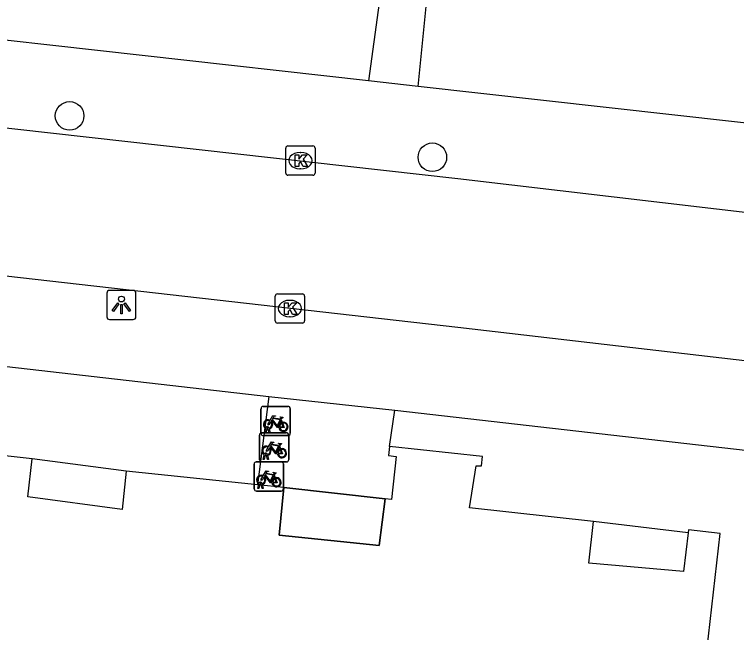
# Model space of a CAD drawing. Extents: x 161928 to 163055, y 386475 to 387428.
# Drawn here: x 162234.84 to 162259.53, y 386825.3 to 386846.43 of the extents above; entities that cross this region are included whole.
import ezdxf

# ---------------------------------------------------------------- set-up
doc = ezdxf.new("R2010")
doc.units = 0
for name, color, linetype in [('IMGEO_Boom', 7, 'Continuous'), ('IMGEO_Fietsenrek', 7, 'Continuous'), ('IMGEO_Groenvoorziening', 7, 'Continuous'), ('IMGEO_Kolk', 7, 'Continuous'), ('IMGEO_Lichtpunt', 7, 'Continuous'), ('IMGEO_Pand', 7, 'Continuous'), ('IMGEO_Pand_overbouw', 7, 'Continuous'), ('IMGEO_Rijbaan_lokaal_open', 7, 'Continuous'), ('IMGEO_Voetpad_open', 7, 'Continuous')]:
    doc.layers.add(name, color=color, linetype=linetype)

msp = doc.modelspace()

# ---------------------------------------------------------------- linework, layer by layer
at = {"layer": 'IMGEO_Boom'}
for centre in [(162236.73, 386842.964), (162249.13, 386841.548)]:
    msp.add_circle(centre, 0.489, dxfattribs=at)
at = {"layer": 'IMGEO_Fietsenrek'}
for p, q in [((162243.272, 386832.108), (162243.272, 386832.949)), ((162243.272, 386832.949), (162243.272, 386832.108)), ((162243.347, 386833.033), (162244.188, 386833.033)), ((162244.188, 386833.033), (162243.347, 386833.033)), ((162244.272, 386832.958), (162244.272, 386832.117)), ((162244.272, 386832.117), (162244.272, 386832.958)), ((162243.959, 386832.582), (162243.995, 386832.487)), ((162243.295, 386832.134), (162244.136, 386832.134)), ((162244.136, 386832.134), (162243.295, 386832.134)), ((162243.399, 386832.117), (162243.438, 386832.277)), ((162243.468, 386832.265), (162243.433, 386832.117)), ((162243.51, 386832.289), (162243.509, 386832.293)), ((162243.551, 386832.117), (162243.517, 386832.259)), ((162243.541, 386832.3), (162243.542, 386832.293)), ((162243.549, 386832.263), (162243.584, 386832.117)), ((162243.22, 386831.209), (162243.22, 386832.05)), ((162243.22, 386832.05), (162243.22, 386831.209)), ((162244.197, 386832.033), (162243.356, 386832.033)), ((162243.356, 386832.033), (162244.197, 386832.033)), ((162243.433, 386832.117), (162243.399, 386832.117)), ((162243.584, 386832.117), (162243.551, 386832.117)), ((162244.22, 386832.059), (162244.22, 386831.218)), ((162244.22, 386831.218), (162244.22, 386832.059)), ((162243.907, 386831.683), (162243.943, 386831.588)), ((162243.458, 386831.39), (162243.457, 386831.394)), ((162243.489, 386831.401), (162243.49, 386831.394)), ((162243.347, 386831.218), (162243.386, 386831.378)), ((162243.381, 386831.218), (162243.347, 386831.218)), ((162243.416, 386831.366), (162243.381, 386831.218)), ((162243.499, 386831.218), (162243.465, 386831.36)), ((162243.497, 386831.364), (162243.532, 386831.218)), ((162243.532, 386831.218), (162243.499, 386831.218)), ((162243.037, 386830.215), (162243.037, 386831.056)), ((162243.037, 386831.056), (162243.037, 386830.215)), ((162243.112, 386831.14), (162243.953, 386831.14)), ((162243.953, 386831.14), (162243.112, 386831.14)), ((162244.145, 386831.134), (162243.304, 386831.134)), ((162243.304, 386831.134), (162244.145, 386831.134)), ((162244.037, 386831.065), (162244.037, 386830.224)), ((162244.037, 386830.224), (162244.037, 386831.065)), ((162243.724, 386830.689), (162243.76, 386830.594)), ((162243.306, 386830.407), (162243.307, 386830.4)), ((162243.164, 386830.224), (162243.203, 386830.384)), ((162243.198, 386830.224), (162243.164, 386830.224)), ((162243.233, 386830.372), (162243.198, 386830.224)), ((162243.275, 386830.396), (162243.274, 386830.4)), ((162243.316, 386830.224), (162243.282, 386830.366)), ((162243.314, 386830.37), (162243.349, 386830.224)), ((162243.349, 386830.224), (162243.316, 386830.224)), ((162243.962, 386830.14), (162243.121, 386830.14)), ((162243.121, 386830.14), (162243.962, 386830.14))]:
    msp.add_line(p, q, dxfattribs=at)
for points in [[(162243.585, 386832.559), (162243.68, 386832.723), (162243.766, 386832.709), (162243.768, 386832.7), (162243.712, 386832.689), (162243.685, 386832.644), (162243.941, 386832.603)], [(162243.941, 386832.603), (162243.966, 386832.652), (162243.96, 386832.656), (162243.937, 386832.66), (162243.925, 386832.667), (162243.924, 386832.67), (162243.926, 386832.675), (162244.021, 386832.66), (162244.023, 386832.65), (162244.013, 386832.637), (162244.001, 386832.631), (162243.987, 386832.637), (162243.959, 386832.582)], [(162243.606, 386832.507), (162243.554, 386832.417), (162243.514, 386832.392), (162243.515, 386832.439), (162243.57, 386832.533)], [(162243.881, 386832.315), (162243.831, 386832.315), (162243.64, 386832.566), (162243.621, 386832.534)], [(162243.928, 386832.578), (162243.671, 386832.619), (162243.654, 386832.59), (162243.821, 386832.37), (162243.928, 386832.578)], [(162243.976, 386832.48), (162243.946, 386832.557), (162243.837, 386832.339), (162243.88, 386832.339)], [(162243.91, 386832.339), (162244.03, 386832.338), (162243.986, 386832.452)], [(162244.006, 386832.459), (162244.061, 386832.314), (162243.911, 386832.314)], [(162243.533, 386831.66), (162243.628, 386831.824), (162243.714, 386831.81), (162243.716, 386831.801), (162243.66, 386831.79), (162243.633, 386831.745), (162243.889, 386831.704)], [(162243.829, 386831.416), (162243.779, 386831.416), (162243.588, 386831.667), (162243.569, 386831.635)], [(162243.876, 386831.679), (162243.619, 386831.72), (162243.602, 386831.691), (162243.769, 386831.471), (162243.876, 386831.679)], [(162243.924, 386831.581), (162243.894, 386831.658), (162243.785, 386831.44), (162243.828, 386831.44)], [(162243.889, 386831.704), (162243.914, 386831.753), (162243.908, 386831.757), (162243.885, 386831.761), (162243.873, 386831.768), (162243.872, 386831.771), (162243.874, 386831.776), (162243.969, 386831.761), (162243.971, 386831.751), (162243.961, 386831.738), (162243.949, 386831.732), (162243.935, 386831.738), (162243.907, 386831.683)], [(162243.554, 386831.608), (162243.502, 386831.518), (162243.462, 386831.493), (162243.463, 386831.54), (162243.518, 386831.634)], [(162243.858, 386831.44), (162243.978, 386831.439), (162243.934, 386831.553)], [(162243.954, 386831.56), (162244.009, 386831.415), (162243.859, 386831.415)], [(162243.35, 386830.666), (162243.445, 386830.83), (162243.531, 386830.816), (162243.533, 386830.807), (162243.477, 386830.796), (162243.45, 386830.751), (162243.706, 386830.71)], [(162243.646, 386830.422), (162243.596, 386830.422), (162243.405, 386830.673), (162243.386, 386830.641)], [(162243.693, 386830.685), (162243.436, 386830.726), (162243.419, 386830.697), (162243.586, 386830.477), (162243.693, 386830.685)], [(162243.741, 386830.587), (162243.711, 386830.664), (162243.602, 386830.446), (162243.645, 386830.446)], [(162243.706, 386830.71), (162243.731, 386830.759), (162243.725, 386830.763), (162243.702, 386830.767), (162243.69, 386830.774), (162243.689, 386830.777), (162243.691, 386830.782), (162243.786, 386830.767), (162243.788, 386830.757), (162243.778, 386830.744), (162243.766, 386830.738), (162243.752, 386830.744), (162243.724, 386830.689)], [(162243.371, 386830.614), (162243.319, 386830.524), (162243.279, 386830.499), (162243.28, 386830.546), (162243.335, 386830.64)], [(162243.675, 386830.446), (162243.795, 386830.445), (162243.751, 386830.559)], [(162243.771, 386830.566), (162243.826, 386830.421), (162243.676, 386830.421)]]:
    msp.add_lwpolyline(points, dxfattribs=at)
for centre, radius, start, end in [((162243.35, 386832.955), 0.0779, 92.4484, 184.2845), ((162243.35, 386832.955), 0.0779, 92.4484, 184.2845), ((162244.194, 386832.955), 0.0779, 2.4484, 94.2845), ((162244.194, 386832.955), 0.0779, 2.4484, 94.2845), ((162243.512, 386832.418), 0.159, 62.6766, 242.1369), ((162243.512, 386832.418), 0.129, 63.3192, 238.903), ((162243.512, 386832.418), 0.129, 283.6043, 43.4302), ((162243.512, 386832.418), 0.159, 283.5766, 46.6042), ((162244.039, 386832.334), 0.159, 113.3408, 178.3217), ((162244.039, 386832.334), 0.159, 187.0065, 105.7708), ((162244.039, 386832.334), 0.129, 113.923, 177.9556), ((162244.039, 386832.334), 0.129, 188.6715, 104.5883), ((162243.298, 386832.056), 0.0779, 92.4484, 184.2845), ((162243.298, 386832.056), 0.0779, 92.4484, 184.2845), ((162243.492, 386832.289), 0.0499, 12.8025, 158.6934), ((162243.512, 386832.418), 0.159, 253.9967, 271.7867), ((162243.492, 386832.289), 0.0174, 12.8025, 163.4502), ((162243.512, 386832.418), 0.129, 253.415, 269.0204), ((162244.142, 386832.056), 0.0779, 2.4484, 94.2845), ((162244.142, 386832.056), 0.0779, 2.4484, 94.2845), ((162243.35, 386832.111), 0.0779, 182.4484, 274.2845), ((162243.35, 386832.111), 0.0779, 182.4484, 274.2845), ((162244.194, 386832.111), 0.0779, 272.4484, 4.2845), ((162244.194, 386832.111), 0.0779, 272.4484, 4.2845), ((162243.46, 386831.519), 0.159, 62.6766, 242.1369), ((162243.46, 386831.519), 0.129, 63.3192, 238.903), ((162243.44, 386831.39), 0.0499, 12.8025, 158.6934), ((162243.44, 386831.39), 0.0174, 12.8025, 163.4502), ((162243.46, 386831.519), 0.129, 253.415, 269.0204), ((162243.46, 386831.519), 0.129, 283.6043, 43.4302), ((162243.46, 386831.519), 0.159, 283.5766, 46.6042), ((162243.987, 386831.435), 0.159, 113.3408, 178.3217), ((162243.987, 386831.435), 0.159, 187.0065, 105.7708), ((162243.987, 386831.435), 0.129, 113.923, 177.9556), ((162243.987, 386831.435), 0.129, 188.6715, 104.5883), ((162243.298, 386831.212), 0.0779, 182.4484, 274.2845), ((162243.298, 386831.212), 0.0779, 182.4484, 274.2845), ((162243.46, 386831.519), 0.159, 253.9967, 271.7867), ((162244.142, 386831.212), 0.0779, 272.4484, 4.2845), ((162244.142, 386831.212), 0.0779, 272.4484, 4.2845), ((162243.115, 386831.062), 0.0779, 92.4484, 184.2845), ((162243.115, 386831.062), 0.0779, 92.4484, 184.2845), ((162243.959, 386831.062), 0.0779, 2.4484, 94.2845), ((162243.959, 386831.062), 0.0779, 2.4484, 94.2845), ((162243.277, 386830.525), 0.159, 62.6766, 242.1369), ((162243.277, 386830.525), 0.129, 63.3192, 238.903), ((162243.257, 386830.396), 0.0499, 12.8025, 158.6934), ((162243.257, 386830.396), 0.0174, 12.8025, 163.4502), ((162243.277, 386830.525), 0.129, 283.6043, 43.4302), ((162243.277, 386830.525), 0.159, 283.5766, 46.6042), ((162243.804, 386830.441), 0.159, 113.3408, 178.3217), ((162243.804, 386830.441), 0.159, 187.0065, 105.7708), ((162243.804, 386830.441), 0.129, 113.923, 177.9556), ((162243.804, 386830.441), 0.129, 188.6715, 104.5883), ((162243.115, 386830.218), 0.0779, 182.4484, 274.2845), ((162243.115, 386830.218), 0.0779, 182.4484, 274.2845), ((162243.277, 386830.525), 0.159, 253.9967, 271.7867), ((162243.277, 386830.525), 0.129, 253.415, 269.0204), ((162243.959, 386830.218), 0.0779, 272.4484, 4.2845), ((162243.959, 386830.218), 0.0779, 272.4484, 4.2845)]:
    msp.add_arc(centre, radius, start, end, dxfattribs=at)
at = {"layer": 'IMGEO_Groenvoorziening'}
for points in [[(162238.664, 386830.817), (162235.448, 386831.239)], [(162257.875, 386828.716), (162254.637, 386829.095)]]:
    msp.add_lwpolyline(points, dxfattribs=at)
at = {"layer": 'IMGEO_Kolk'}
for p, q in [((162244.118, 386841.01), (162244.118, 386841.862)), ((162244.193, 386841.936), (162245.045, 386841.936)), ((162245.119, 386841.862), (162245.119, 386841.01)), ((162244.606, 386841.716), (162244.631, 386841.716)), ((162244.629, 386841.156), (162244.604, 386841.156)), ((162245.045, 386840.936), (162244.193, 386840.936)), ((162243.835, 386836.879), (162244.687, 386836.879)), ((162243.76, 386835.953), (162243.76, 386836.805)), ((162244.248, 386836.659), (162244.273, 386836.659)), ((162244.761, 386836.805), (162244.761, 386835.953)), ((162244.271, 386836.099), (162244.246, 386836.099)), ((162244.687, 386835.879), (162243.835, 386835.879))]:
    msp.add_line(p, q, dxfattribs=at)
for points in [[(162244.118, 386841.01), (162244.118, 386841.862)], [(162244.193, 386841.936), (162245.045, 386841.936)], [(162245.119, 386841.862), (162245.119, 386841.01)], [(162244.439, 386841.636), (162244.562, 386841.636), (162244.562, 386841.485), (162244.692, 386841.636), (162244.856, 386841.636), (162244.71, 386841.485), (162244.863, 386841.236), (162244.711, 386841.236), (162244.626, 386841.4), (162244.562, 386841.333), (162244.562, 386841.236), (162244.439, 386841.236), (162244.439, 386841.636)], [(162245.045, 386840.936), (162244.193, 386840.936)], [(162243.835, 386836.879), (162244.687, 386836.879)], [(162243.76, 386835.953), (162243.76, 386836.805)], [(162244.081, 386836.579), (162244.204, 386836.579), (162244.204, 386836.428), (162244.334, 386836.579), (162244.498, 386836.579), (162244.352, 386836.428), (162244.505, 386836.179), (162244.353, 386836.179), (162244.268, 386836.343), (162244.204, 386836.276), (162244.204, 386836.179), (162244.081, 386836.179), (162244.081, 386836.579)], [(162244.761, 386836.805), (162244.761, 386835.953)], [(162244.687, 386835.879), (162243.835, 386835.879)]]:
    msp.add_lwpolyline(points, dxfattribs=at)
for centre, start, end in [((162244.195, 386841.86), 91.552, 178.448), ((162244.195, 386841.86), 91.552, 178.448), ((162245.043, 386841.86), 1.552, 88.448), ((162245.043, 386841.86), 1.552, 88.448), ((162244.195, 386841.012), 181.552, 268.448), ((162244.195, 386841.012), 181.552, 268.448), ((162245.043, 386841.012), 271.552, 358.448), ((162245.043, 386841.012), 271.552, 358.448), ((162243.837, 386836.803), 91.552, 178.448), ((162243.837, 386836.803), 91.552, 178.448), ((162244.685, 386836.803), 1.552, 88.448), ((162244.685, 386836.803), 1.552, 88.448), ((162243.837, 386835.955), 181.552, 268.448), ((162243.837, 386835.955), 181.552, 268.448), ((162244.685, 386835.955), 271.552, 358.448), ((162244.685, 386835.955), 271.552, 358.448)]:
    msp.add_arc(centre, 0.0765, start, end, dxfattribs=at)
for centre, major_axis, ratio, start_param, end_param in [((162244.605, 386841.436), (-0.387, 0.002), 0.722429, 4.712389, 7.853982), ((162244.63, 386841.436), (-0.39, 0.002), 0.717154, 1.570796, 4.712389), ((162244.247, 386836.379), (-0.387, 0.002), 0.722429, 4.712389, 7.853982), ((162244.272, 386836.379), (-0.39, 0.002), 0.717154, 1.570796, 4.712389)]:
    msp.add_ellipse(centre, major_axis=major_axis, ratio=ratio, start_param=start_param, end_param=end_param, dxfattribs=at)
at = {"layer": 'IMGEO_Lichtpunt'}
for p, q in [((162238.002, 386836.905), (162238.002, 386836.098)), ((162238.002, 386836.905), (162238.002, 386836.098)), ((162238.904, 386837), (162238.096, 386837)), ((162238.904, 386837), (162238.096, 386837)), ((162238.998, 386836.098), (162238.998, 386836.905)), ((162238.998, 386836.098), (162238.998, 386836.905)), ((162238.096, 386836.004), (162238.904, 386836.004)), ((162238.096, 386836.004), (162238.904, 386836.004))]:
    msp.add_line(p, q, dxfattribs=at)
for points in [[(162238.376, 386836.569), (162238.415, 386836.541), (162238.227, 386836.279), (162238.189, 386836.306), (162238.376, 386836.569)], [(162238.478, 386836.521), (162238.525, 386836.521), (162238.525, 386836.199), (162238.478, 386836.199), (162238.478, 386836.521)], [(162238.588, 386836.541), (162238.626, 386836.568), (162238.813, 386836.306), (162238.774, 386836.278), (162238.588, 386836.541)]]:
    msp.add_lwpolyline(points, dxfattribs=at)
msp.add_circle((162238.501, 386836.703), 0.0994, dxfattribs=at)
for centre, start, end in [((162238.096, 386836.905), 90, 180), ((162238.096, 386836.905), 90, 180), ((162238.904, 386836.905), 0, 90), ((162238.904, 386836.905), 0, 90), ((162238.096, 386836.098), 180, 270), ((162238.096, 386836.098), 180, 270), ((162238.904, 386836.098), 270, 0), ((162238.904, 386836.098), 270, 360)]:
    msp.add_arc(centre, 0.0946, start, end, dxfattribs=at)
at = {"layer": 'IMGEO_Pand'}
for points in [[(162235.448, 386831.239), (162231.229, 386831.704), (162231.36, 386833.139), (162231.624, 386833.132), (162231.659, 386833.452), (162228.488, 386833.799)], [(162247.67, 386831.667), (162247.634, 386831.349), (162247.893, 386831.321), (162247.728, 386829.852), (162247.516, 386829.874)], [(162254.637, 386829.095), (162250.405, 386829.562), (162250.623, 386831.006), (162250.807, 386830.999), (162250.839, 386831.316), (162247.67, 386831.667)], [(162238.664, 386830.817), (162238.529, 386829.514), (162235.305, 386829.937), (162235.448, 386831.239)], [(162243.152, 386830.352), (162238.664, 386830.817)], [(162244.055, 386830.258), (162243.152, 386830.352)], [(162247.516, 386829.874), (162247.313, 386828.273), (162243.89, 386828.636), (162244.055, 386830.258)], [(162257.875, 386828.716), (162257.72, 386827.395), (162254.48, 386827.674), (162254.637, 386829.095)], [(162252.785, 386817.831), (162252.768, 386817.692), (162257.663, 386817.153), (162258.965, 386828.689), (162257.887, 386828.816), (162257.875, 386828.716)]]:
    msp.add_lwpolyline(points, dxfattribs=at)
at = {"layer": 'IMGEO_Pand_overbouw'}
msp.add_lwpolyline([(162247.516, 386829.874), (162244.055, 386830.258), (162243.89, 386828.636), (162247.313, 386828.273)], close=True, dxfattribs=at)
at = {"layer": 'IMGEO_Rijbaan_lokaal_open'}
for points in [[(162215.943, 386844.646), (162250, 386840.828), (162265.838, 386838.97), (162272.289, 386838.281)], [(162270.651, 386833.365), (162265.498, 386833.927), (162250, 386835.731), (162189.585, 386842.585)]]:
    msp.add_lwpolyline(points, dxfattribs=at)
at = {"layer": 'IMGEO_Voetpad_open'}
for points in [[(162247.49, 386848.178), (162246.945, 386844.164)], [(162248.649, 386843.973), (162249.043, 386847.972)], [(162246.945, 386844.164), (162231.457, 386845.899)], [(162248.649, 386843.973), (162246.945, 386844.164)], [(162261.606, 386842.521), (162248.649, 386843.973)], [(162228.596, 386835.081), (162243.543, 386833.377)], [(162243.543, 386833.377), (162243.152, 386830.352)], [(162243.543, 386833.377), (162247.85, 386832.905)], [(162247.67, 386831.667), (162247.85, 386832.905)], [(162247.85, 386832.905), (162261.121, 386831.39), (162269.065, 386830.519)], [(162244.055, 386830.258), (162247.516, 386829.874)]]:
    msp.add_lwpolyline(points, dxfattribs=at)

doc.saveas('drawing.dxf')
